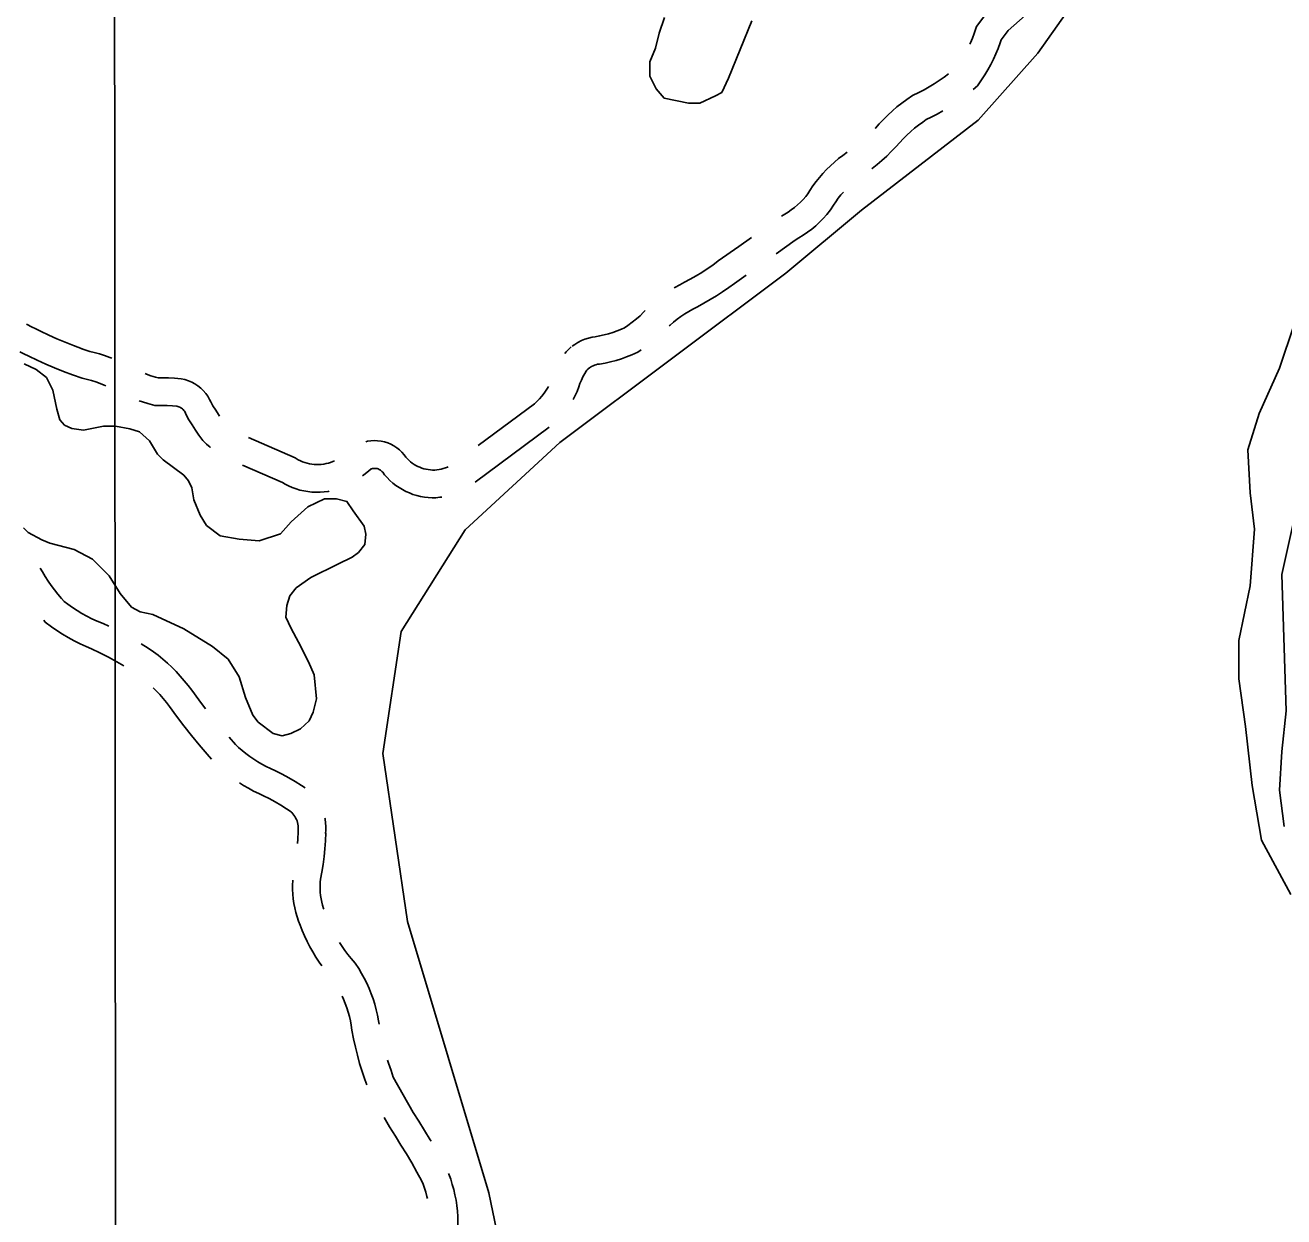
# Model space of a CAD drawing. Extents: x 3297772 to 3335630, y 634068 to 659439.
# Drawn here: x 3307038 to 3308401, y 648807 to 650098 of the extents above; entities that cross this region are included whole.
import ezdxf

# ---------------------------------------------------------------- set-up
doc = ezdxf.new("R2010")
doc.units = 0
for name, color, linetype in [('V-GRID-MAJR', 7, 'Continuous'), ('V-ROAD-CNTR', 7, 'Continuous'), ('V-SITE-OTLN', 7, 'Continuous'), ('V-SITE-VEGE', 7, 'Continuous'), ('V-TOPO-SHOR', 7, 'Continuous')]:
    doc.layers.add(name, color=color, linetype=linetype)

msp = doc.modelspace()

# ---------------------------------------------------------------- linework, layer by layer
at = {"layer": 'V-GRID-MAJR'}
msp.add_spline([(3307142.7, 639451.9), (3307140.5, 642480.6), (3307136.1, 648542), (3307131.6, 654603.4), (3307129.4, 657636)], degree=3, dxfattribs=at)
at = {"layer": 'V-ROAD-CNTR'}
msp.add_line((3307605.6, 649662.8), (3307525.3, 649603.3), dxfattribs=at)
for points in [[(3308122.8, 650153.8), (3308122.8, 650153.7), (3308120.7, 650148.7), (3308114.8, 650143.3), (3308102.6, 650132.6), (3308080.8, 650113.1), (3308068.5, 650096.9), (3308065.9, 650089.3), (3308064, 650084.3), (3308061.9, 650079.4), (3308061.2, 650077.9)], [(3308121.2, 650108.9), (3308102.9, 650092.6), (3308095.3, 650082.6), (3308094.1, 650079.1), (3308091.8, 650073.1), (3308089.4, 650067.3), (3308086.7, 650061.5), (3308083.8, 650055.7), (3308080.7, 650050.1), (3308077.4, 650044.7), (3308073.9, 650039.3), (3308069.4, 650032.7), (3308064.7, 650028.7)], [(3308038.3, 650045.8), (3308033.3, 650042), (3308028.1, 650038.4), (3308022.7, 650034.9), (3308017.3, 650031.6), (3308011.7, 650028.4), (3308006.1, 650025.5), (3307999.1, 650022.2), (3307992.9, 650017.9), (3307987.5, 650014), (3307982.3, 650009.8), (3307977.3, 650005.5), (3307972.4, 650001), (3307967.7, 649996.3), (3307963.2, 649991.5), (3307958.9, 649986.8), (3307958.6, 649986.5)], [(3308032.1, 650005.5), (3308026, 650002.1), (3308019.5, 649998.7), (3308014.1, 649996.1), (3308010.2, 649993.4), (3308005.8, 649990.1), (3308001.4, 649986.7), (3307997.2, 649983.1), (3307993.1, 649979.3), (3307989.2, 649975.4), (3307985.3, 649971.3), (3307981, 649966.4), (3307976.2, 649961.4), (3307971.2, 649956.5), (3307966, 649951.8), (3307960.7, 649947.3), (3307955.3, 649943), (3307955.1, 649942.9)], [(3307928.2, 649960.7), (3307923.5, 649957.3), (3307918.9, 649953.8), (3307914.5, 649950), (3307910.2, 649946.1), (3307906.1, 649942.1), (3307902.1, 649937.8), (3307898.3, 649933.4), (3307894.8, 649928.9), (3307891.3, 649924.2), (3307888.1, 649919.3), (3307885.8, 649915.6), (3307883.6, 649912.8), (3307880.7, 649909.6), (3307877.7, 649906.6), (3307874.5, 649903.7), (3307871.3, 649900.9), (3307867.8, 649898.3), (3307864.3, 649895.9), (3307860.7, 649893.6), (3307857.1, 649891.6)], [(3307924.3, 649917.6), (3307921.5, 649914.4), (3307918.7, 649910.8), (3307916, 649907.1), (3307913.5, 649903.3), (3307910.4, 649898.2), (3307906.3, 649893.2), (3307902.5, 649889), (3307898.5, 649885), (3307894.3, 649881.1), (3307890, 649877.5), (3307885.5, 649874.1), (3307880.8, 649870.8), (3307876, 649867.8), (3307872.1, 649865.6), (3307851.4, 649850.7)], [(3307824.6, 649868.4), (3307811.1, 649858.7), (3307788.8, 649842.9), (3307782.8, 649838.5), (3307776.9, 649834.4), (3307770.9, 649830.5), (3307764.7, 649826.8), (3307758.5, 649823.2), (3307752.2, 649819.8), (3307747.1, 649817.2), (3307741.7, 649814.1), (3307741, 649813.8)], [(3307818.9, 649827.5), (3307806.4, 649818.5), (3307800.1, 649814), (3307793.5, 649809.5), (3307786.9, 649805.1), (3307780.1, 649801), (3307773.1, 649797), (3307766.1, 649793.2), (3307761.2, 649790.7), (3307756.8, 649788.3), (3307752.5, 649785.6), (3307748.3, 649782.8), (3307744.3, 649779.9), (3307740.3, 649776.7), (3307736.5, 649773.5), (3307735.5, 649772.6)], [(3307709.6, 649789.2), (3307707.6, 649787.3), (3307704.2, 649783.6), (3307700.2, 649780.2), (3307695.6, 649776.5), (3307690.9, 649773), (3307687.1, 649770.3), (3307683.8, 649768.9), (3307679.2, 649767.1), (3307674.5, 649765.5), (3307669.8, 649764.1), (3307665, 649762.8), (3307660.2, 649761.7), (3307655.4, 649760.8), (3307652.2, 649760.3), (3307648.2, 649759.4), (3307644.3, 649758.1), (3307640.5, 649756.6), (3307636.8, 649754.7), (3307633.3, 649752.5), (3307630.5, 649750.5)], [(3307099.7, 649747.7), (3307090.4, 649751.2), (3307081.4, 649754.8), (3307072.5, 649758.6), (3307063.6, 649762.6), (3307054.6, 649766.9), (3307049.5, 649769.2), (3307044.8, 649771.6), (3307040.2, 649774.1), (3307039.5, 649774.5)], [(3307089.2, 649719.6), (3307079.6, 649723.2), (3307070, 649727.1), (3307060.5, 649731.1), (3307051, 649735.3), (3307041.9, 649739.7), (3307036.5, 649742.2), (3307032.2, 649744.3)], [(3307131.8, 649737.5), (3307129.7, 649738.3), (3307124.1, 649740.3), (3307118.5, 649742.1), (3307112.8, 649743.6), (3307108.1, 649744.8), (3307099.4, 649747.8)], [(3307629.6, 649749.7), (3307626.9, 649747.4), (3307624.1, 649744.5), (3307622.5, 649742.6)], [(3307705.4, 649746.5), (3307701.8, 649744), (3307695.1, 649741.1), (3307689.5, 649738.9), (3307683.8, 649737), (3307678, 649735.2), (3307672.2, 649733.7), (3307666.3, 649732.3), (3307660.3, 649731.2), (3307657.8, 649730.9), (3307656.2, 649730.5), (3307654.6, 649730), (3307653.1, 649729.3), (3307651.6, 649728.6), (3307650.2, 649727.7), (3307648.3, 649726.3)], [(3307649.3, 649727.1), (3307647.6, 649725.6), (3307646.4, 649724.4), (3307645.7, 649723.5), (3307644.1, 649720.8), (3307642.2, 649717.4), (3307640.5, 649713.8), (3307638.9, 649710.2), (3307637.6, 649706.5), (3307635.9, 649701.3), (3307633.1, 649695.7), (3307631.5, 649692.9)], [(3307125.3, 649707.7), (3307123.7, 649708.5), (3307119.2, 649710.2), (3307114.6, 649711.9), (3307110, 649713.3), (3307105.4, 649714.6), (3307099.7, 649715.9), (3307089.5, 649719.5)], [(3307248.4, 649674.9), (3307247.4, 649676.5), (3307244.4, 649681.1), (3307241.5, 649685.8), (3307239, 649690.4), (3307237.8, 649692.9), (3307235.9, 649696.3), (3307233.6, 649699.4), (3307231, 649702.4), (3307228.2, 649705.1), (3307225.2, 649707.6), (3307221.9, 649709.7), (3307218.4, 649711.6), (3307214.8, 649713.1), (3307211.1, 649714.3), (3307207.1, 649715.1), (3307199.9, 649715.8), (3307193.2, 649716.2), (3307186.5, 649716.4), (3307182.2, 649716.3), (3307179.1, 649717.1), (3307174.2, 649718.6), (3307169.5, 649720.2), (3307168, 649720.8)], [(3307604.9, 649706.8), (3307604.6, 649706.2), (3307602.5, 649702.9), (3307600.2, 649699.6), (3307597.7, 649696.5), (3307595.1, 649693.5), (3307592.3, 649690.6), (3307589.6, 649688.2), (3307528.7, 649643.1)], [(3307238.6, 649640.9), (3307238.4, 649641), (3307234.6, 649644.4), (3307230.6, 649648.5), (3307226.2, 649654.3), (3307222.5, 649659.7), (3307218.9, 649665.2), (3307215.5, 649670.8), (3307212.2, 649676.8), (3307211.2, 649679), (3307210.6, 649680), (3307210, 649680.9), (3307209.2, 649681.8), (3307208.4, 649682.6), (3307207.5, 649683.3), (3307206.6, 649683.9), (3307205.5, 649684.4), (3307204.5, 649684.9), (3307203.4, 649685.2), (3307202.5, 649685.4), (3307197.5, 649685.9), (3307192, 649686.2), (3307186.5, 649686.4), (3307178.6, 649686.2), (3307170.9, 649688.3), (3307165, 649690.1), (3307161.7, 649691.2)], [(3307373.2, 649626.5), (3307371.4, 649625.6), (3307368.9, 649624.7), (3307366.5, 649623.9), (3307363.9, 649623.3), (3307361.4, 649622.8), (3307358.8, 649622.5), (3307356.2, 649622.3), (3307353.7, 649622.3), (3307351.1, 649622.4), (3307348.5, 649622.7), (3307345.9, 649623.1), (3307343.4, 649623.7), (3307341, 649624.4), (3307338.5, 649625.3), (3307336.2, 649626.4), (3307333.9, 649627.5), (3307330.5, 649629.5), (3307280, 649651.8)], [(3307496.2, 649620), (3307495.4, 649619.6), (3307493.2, 649618.7), (3307490.9, 649618), (3307488.7, 649617.4), (3307486.4, 649616.9), (3307484, 649616.6), (3307481.7, 649616.4), (3307479.3, 649616.4), (3307477, 649616.5), (3307474.6, 649616.8), (3307472.3, 649617.2), (3307470, 649617.7), (3307467.8, 649618.4), (3307465.5, 649619.3), (3307463.4, 649620.2), (3307461.3, 649621.3), (3307459.3, 649622.5), (3307457.3, 649623.9), (3307455.5, 649625.3), (3307453.7, 649626.9), (3307452.1, 649628.6), (3307450.5, 649630.3), (3307448.5, 649632.9), (3307446.2, 649635.6), (3307443.5, 649638.2), (3307440.6, 649640.5), (3307437.4, 649642.5), (3307434.1, 649644.3), (3307430.7, 649645.7), (3307427.1, 649646.9), (3307423.5, 649647.7), (3307419.8, 649648.1), (3307416.1, 649648.3), (3307412.3, 649648.1), (3307408.7, 649647.5), (3307406.9, 649647.1)], [(3307367.4, 649593.4), (3307366.1, 649593.2), (3307361.8, 649592.6), (3307357.4, 649592.3), (3307353, 649592.3), (3307348.7, 649592.5), (3307344.3, 649593), (3307340, 649593.7), (3307335.7, 649594.7), (3307331.5, 649595.9), (3307327.4, 649597.5), (3307323.4, 649599.2), (3307319.5, 649601.2), (3307316.8, 649602.7), (3307273.5, 649621.8)], [(3307489.3, 649587.1), (3307487.2, 649586.8), (3307483, 649586.4), (3307478.8, 649586.4), (3307474.6, 649586.6), (3307470.4, 649587.1), (3307466.2, 649587.8), (3307462.1, 649588.8), (3307458.1, 649590), (3307454.2, 649591.5), (3307450.3, 649593.2), (3307446.6, 649595.1), (3307443, 649597.3), (3307439.5, 649599.7), (3307436.2, 649602.3), (3307433.1, 649605.1), (3307430.1, 649608.1), (3307427.3, 649611.3), (3307425.3, 649613.9), (3307424.5, 649614.8), (3307423.8, 649615.5), (3307423, 649616.1), (3307422.2, 649616.7), (3307421.3, 649617.1), (3307420.3, 649617.5), (3307419.3, 649617.9), (3307418.3, 649618.1), (3307417.3, 649618.2), (3307416.3, 649618.2), (3307415.3, 649618.2), (3307414.3, 649618), (3307413.3, 649617.8), (3307412.3, 649617.5), (3307412.9, 649617.7), (3307409.9, 649615.2), (3307404.9, 649611.2), (3307403.3, 649610.1)], [(3307128.5, 649447.1), (3307122.4, 649450.1), (3307116, 649452.7), (3307110.4, 649455.3), (3307105, 649458), (3307099.6, 649460.9), (3307094.4, 649464), (3307089.3, 649467.4), (3307084.3, 649470.9), (3307080.4, 649473.9), (3307077.3, 649477.3), (3307073.5, 649481.8), (3307069.8, 649486.4), (3307066.3, 649491.1), (3307063, 649496), (3307059.8, 649500.9), (3307056.8, 649505.9), (3307054.4, 649510.1)], [(3307144.8, 649404.3), (3307137.3, 649408.5), (3307128.2, 649413.5), (3307119, 649418.3), (3307110, 649422.8), (3307104.1, 649425.2), (3307097.5, 649428.2), (3307091.1, 649431.4), (3307084.7, 649434.9), (3307078.6, 649438.6), (3307072.5, 649442.5), (3307066.6, 649446.6), (3307059.9, 649451.7), (3307058.3, 649453.6)], [(3307233.5, 649357.8), (3307226.1, 649367.5), (3307218.5, 649377.9), (3307214.6, 649383), (3307210.4, 649388.1), (3307206.1, 649393.1), (3307201.6, 649397.9), (3307197, 649402.6), (3307192.2, 649407.1), (3307187.3, 649411.4), (3307182.2, 649415.6), (3307176.9, 649419.5), (3307171.3, 649423.5), (3307163.6, 649428.1)], [(3307239.9, 649303), (3307235.1, 649308.5), (3307226.5, 649318.6), (3307218.2, 649328.8), (3307210, 649339.1), (3307202.1, 649349.6), (3307194.4, 649360), (3307191, 649364.5), (3307187.5, 649368.8), (3307183.8, 649373), (3307180, 649377.1), (3307176.7, 649380.4)], [(3307341.5, 649271.9), (3307337.5, 649274.6), (3307330.6, 649278.9), (3307323.6, 649283), (3307316.5, 649286.9), (3307309.1, 649290.6), (3307303.7, 649293), (3307299.1, 649295.3), (3307294.5, 649297.7), (3307290, 649300.3), (3307285.6, 649303.1), (3307281.3, 649306.1), (3307277.2, 649309.2), (3307273.1, 649312.4), (3307269.2, 649315.8), (3307265.7, 649319.1), (3307258.9, 649326.9)], [(3307333.6, 649224.7), (3307333.8, 649227.1), (3307333.8, 649228.9), (3307333.6, 649230.7), (3307333.4, 649232.5), (3307333, 649234.3), (3307332.5, 649236.1), (3307331.8, 649237.8), (3307331, 649239.4), (3307330.2, 649241), (3307329.2, 649242.5), (3307328.1, 649244), (3307326.9, 649245.4), (3307326.2, 649246), (3307321.2, 649249.4), (3307315.1, 649253.2), (3307308.8, 649256.9), (3307302.5, 649260.3), (3307296.2, 649263.5), (3307291.1, 649265.8), (3307285.4, 649268.5), (3307279.8, 649271.5), (3307274.4, 649274.7), (3307270.3, 649277.3)], [(3307363.5, 649222.7), (3307363.8, 649226.1), (3307363.8, 649230.1), (3307363.5, 649234), (3307362.9, 649238), (3307362.6, 649239.2)], [(3307333, 649211.8), (3307333.3, 649216.3), (3307333.6, 649224.3)], [(3307361.5, 649140.5), (3307361.1, 649141.4), (3307360.1, 649144.8), (3307359.3, 649148.3), (3307358.6, 649151.8), (3307358.1, 649155.4), (3307357.7, 649158.9), (3307357.6, 649162.5), (3307357.5, 649166.1), (3307357.7, 649169.7), (3307358, 649172.9), (3307359.4, 649180.5), (3307360.7, 649189), (3307361.8, 649197.5), (3307362.6, 649206.1), (3307363.2, 649214.7), (3307363.6, 649223.1)], [(3307359.2, 649079.3), (3307356.4, 649083.3), (3307352.9, 649088.7), (3307349.6, 649094.2), (3307346.4, 649099.9), (3307343.4, 649105.7), (3307340.7, 649111.6), (3307338.1, 649117.5), (3307335.9, 649123.3), (3307334.2, 649127.5), (3307332.6, 649132.2), (3307331.2, 649137), (3307330, 649141.9), (3307329, 649146.8), (3307328.3, 649151.7), (3307327.8, 649156.7), (3307327.6, 649161.7), (3307327.5, 649166.7), (3307327.8, 649171.7), (3307327.8, 649172.1)], [(3307421.4, 649015.8), (3307420.8, 649019.7), (3307419.6, 649025.7), (3307418.3, 649031.6), (3307416.7, 649037.5), (3307414.9, 649043.3), (3307412.8, 649049), (3307410.5, 649054.7), (3307408, 649060.2), (3307405.3, 649065.7), (3307402.4, 649071), (3307399.3, 649076.2), (3307395.6, 649081.9), (3307391.1, 649087), (3307387.7, 649091.3), (3307384.4, 649095.6), (3307381.3, 649100.1), (3307378.5, 649104.4)], [(3307408, 648950.1), (3307405.9, 648955.9), (3307403, 648964.6), (3307400.3, 648973.4), (3307397.9, 648982.2), (3307395.7, 648991.2), (3307393.8, 649000.1), (3307392, 649009.3), (3307391.2, 649014.7), (3307390.3, 649019.5), (3307389.2, 649024.3), (3307387.9, 649029.1), (3307386.4, 649033.8), (3307384.8, 649038.4), (3307382.9, 649042.9), (3307381.4, 649046.2)], [(3307477.7, 648889.1), (3307476.7, 648890.7), (3307470.6, 648900.7), (3307464.4, 648910.7), (3307458.4, 648920.1), (3307436.8, 648958.7), (3307434.3, 648965.7), (3307431.6, 648973.7), (3307430.6, 648976.9)], [(3307473.7, 648827.1), (3307473.2, 648829.3), (3307472, 648833.8), (3307470.6, 648838.2), (3307469, 648842.6), (3307467.4, 648846.5), (3307462.3, 648855.7), (3307456.7, 648865.6), (3307451, 648875.3), (3307445.1, 648885), (3307439.1, 648894.6), (3307432.7, 648904.6), (3307426.9, 648914.9)], [(3307502, 648755.5), (3307502.2, 648757.4), (3307502.9, 648764.3), (3307503.8, 648771.1), (3307505, 648778.4), (3307505.8, 648784.1), (3307506.4, 648790), (3307506.7, 648795.8), (3307506.8, 648801.7), (3307506.6, 648807.6), (3307506.2, 648813.5), (3307505.6, 648819.3), (3307504.7, 648825.2), (3307503.6, 648830.9), (3307502.3, 648836.7), (3307500.7, 648842.3), (3307499, 648848), (3307496.9, 648853.5), (3307496.7, 648854)]]:
    msp.add_lwpolyline(points, dxfattribs=at)
at = {"layer": 'V-SITE-OTLN'}
for points in [[(3308239.6, 650216.4), (3308134.9, 650068), (3308070.2, 649995.3), (3307943.8, 649897.8), (3307862.1, 649829.7)], [(3307862.1, 649829.7), (3307617.2, 649646.1), (3307514.7, 649551.5), (3307445.3, 649441.5), (3307425.3, 649309.3), (3307452.1, 649127.2), (3307540.3, 648833.1), (3307619.8, 648449.5), (3307619.5, 648386.1), (3307608, 648359.4), (3307551.7, 648277.8), (3307439.6, 648176.3), (3307162.7, 647941.9), (3306865.1, 647681.4)]]:
    msp.add_lwpolyline(points, dxfattribs=at)
at = {"layer": 'V-SITE-VEGE'}
for points in [[(3308408.9, 649156.5), (3308377, 649215.5), (3308367.2, 649274.5), (3308359.8, 649338.4), (3308352.5, 649390), (3308352.5, 649431.8), (3308364.7, 649490.8), (3308369.6, 649552.2), (3308364.7, 649591.5), (3308362.3, 649638.2), (3308374.6, 649677.6), (3308396.7, 649726.7), (3308428.6, 649822.6)], [(3308423.7, 649613.7), (3308399.1, 649503.1), (3308404, 649355.6), (3308399.1, 649311.3), (3308396.7, 649269.5), (3308401.6, 649230.2)]]:
    msp.add_lwpolyline(points, dxfattribs=at)
at = {"layer": 'V-TOPO-SHOR'}
for p, q in [((3307792.7, 650025.6), (3307785.8, 650021.7)), ((3307064.6, 649537.3), (3307056, 649540.8))]:
    msp.add_line(p, q, dxfattribs=at)
for points in [[(3307785.8, 650021.7), (3307768.8, 650014), (3307756.4, 650013.9), (3307730.1, 650019.3), (3307721.6, 650029.3), (3307714.6, 650043.3), (3307714.6, 650058.7), (3307720.7, 650073.4), (3307724.6, 650089.7), (3307730.7, 650106.7)], [(3307825.1, 650103), (3307799.7, 650041.1), (3307792.7, 650025.6)], [(3307037.1, 649731.5), (3307050, 649725.4), (3307061.1, 649716.7), (3307068, 649702.9), (3307072.2, 649682.2), (3307075.6, 649670.9), (3307080.7, 649664.9), (3307088.5, 649661.4), (3307101.4, 649659.6), (3307123, 649663.8), (3307135.9, 649663.8), (3307151.4, 649661.1), (3307161.8, 649657.6), (3307172.9, 649648.1), (3307181.5, 649633.4), (3307187.5, 649627.3), (3307209.8, 649610.8), (3307215, 649604.7), (3307218.4, 649597), (3307220.9, 649584), (3307227.7, 649567.6), (3307234.6, 649556.3), (3307249.2, 649545.1), (3307269.9, 649541.5), (3307291.4, 649539.7), (3307314.7, 649547.3), (3307326, 649560.2), (3307344.2, 649576.5), (3307362.4, 649585.1), (3307375.3, 649585), (3307386.5, 649582.4), (3307393.3, 649572), (3307405.3, 649555.5), (3307407, 649546.9), (3307406.1, 649535.7), (3307399.2, 649527.1), (3307392.2, 649522), (3307376.7, 649514.3), (3307347.3, 649499.8), (3307331.7, 649488.6), (3307324.8, 649480), (3307321.3, 649469.7), (3307320.4, 649456.8), (3307326.3, 649444.7), (3307334, 649430), (3307345.1, 649408.4), (3307351.1, 649394.5), (3307353.6, 649368.6), (3307350, 649354), (3307345.7, 649344.5), (3307336.2, 649336), (3307325.8, 649330.8), (3307316.3, 649328.3), (3307306.8, 649330.9), (3307290.5, 649343.1), (3307284.5, 649350.9), (3307276.8, 649369.9), (3307270, 649392.3), (3307258, 649411.4), (3307240.9, 649425.2), (3307209.9, 649444.4), (3307176.3, 649460), (3307162.6, 649462.7), (3307153.1, 649467.9), (3307141.1, 649482.6), (3307129.1, 649501.7), (3307111.1, 649519.8), (3307091.3, 649530.3), (3307064.6, 649537.3)], [(3307056, 649540.8), (3307041.4, 649548.6), (3307036.2, 649553.8)]]:
    msp.add_lwpolyline(points, dxfattribs=at)

doc.saveas('drawing.dxf')
